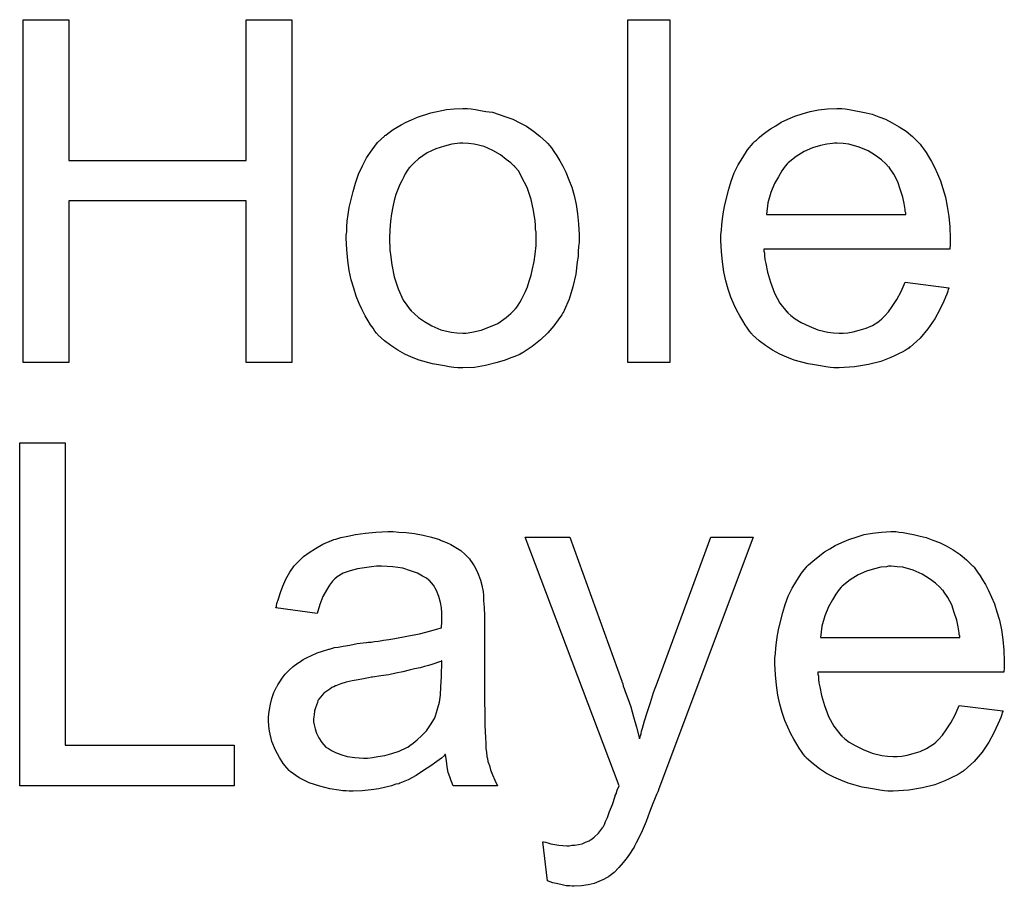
# Model space of a CAD drawing. Extents: x -1.5 to 9, y -3 to 5.
# Tile 298 of 368: x 4.933 to 5.163, y 1.05 to 1.252. Entities that reach past the tile are written whole.
import ezdxf

# ---------------------------------------------------------------- set-up
doc = ezdxf.new("R2010")
doc.units = 0
doc.layers.add('qfn16-30-34-a_mechanical_19', color=1, linetype='CONTINUOUS')

msp = doc.modelspace()

# ---------------------------------------------------------------- linework, layer by layer
at = {"layer": 'qfn16-30-34-a_mechanical_19', "color": 1}
for points in [[(4.996227, 1.171899), (4.985583, 1.171899), (4.985583, 1.209618), (4.944162, 1.209618), (4.944162, 1.171899), (4.933518, 1.171899), (4.933518, 1.251964), (4.944162, 1.251964), (4.944162, 1.219105), (4.985583, 1.219105), (4.985583, 1.251964), (4.996227, 1.251964), (4.996227, 1.171899)], [(5.084506, 1.171899), (5.074672, 1.171899), (5.074672, 1.251964), (5.084506, 1.251964), (5.084506, 1.171899)], [(5.038111, 1.231138), (5.039152, 1.231022), (5.040309, 1.230791), (5.041582, 1.230559), (5.043086, 1.230328), (5.04621, 1.229286), (5.047829, 1.228708), (5.049449, 1.227898), (5.051069, 1.227088), (5.052689, 1.225931), (5.054193, 1.224774), (5.055697, 1.223386), (5.055813, 1.22327), (5.056044, 1.223039), (5.056391, 1.222576), (5.056854, 1.221997), (5.057432, 1.221188), (5.058127, 1.220146), (5.058821, 1.218989), (5.059515, 1.217716), (5.060209, 1.216328), (5.060904, 1.214593), (5.061598, 1.212857), (5.062176, 1.21089), (5.062639, 1.208808), (5.062986, 1.206609), (5.063217, 1.204295), (5.063333, 1.20175), (5.063333, 1.201634), (5.063333, 1.201287), (5.063333, 1.200709), (5.063333, 1.199899), (5.063217, 1.198973), (5.063102, 1.197816), (5.063102, 1.196659), (5.06287, 1.195386), (5.062523, 1.192494), (5.061829, 1.189601), (5.061019, 1.186709), (5.059862, 1.184048), (5.059862, 1.183932), (5.059747, 1.183816), (5.059515, 1.183469), (5.059284, 1.183006), (5.058474, 1.18185), (5.057432, 1.180461), (5.056044, 1.178841), (5.054309, 1.177222), (5.052342, 1.175602), (5.050028, 1.174098), (5.049912, 1.174098), (5.049796, 1.173982), (5.049449, 1.173751), (5.048871, 1.173519), (5.048292, 1.173288), (5.047598, 1.173056), (5.045863, 1.172362), (5.043896, 1.171784), (5.041466, 1.171205), (5.038921, 1.170742), (5.036144, 1.170627), (5.034987, 1.170627), (5.034061, 1.170742), (5.03302, 1.170858), (5.031863, 1.171089), (5.030474, 1.171321), (5.029086, 1.171552), (5.025962, 1.172478), (5.024227, 1.173172), (5.022607, 1.173866), (5.020987, 1.174792), (5.019367, 1.175833), (5.017863, 1.17699), (5.016359, 1.178379), (5.016243, 1.178494), (5.016012, 1.178726), (5.015665, 1.179188), (5.015202, 1.179883), (5.014623, 1.180693), (5.014045, 1.181618), (5.013351, 1.182775), (5.012657, 1.184164), (5.011962, 1.185668), (5.011268, 1.187403), (5.01069, 1.189254), (5.010111, 1.191221), (5.009648, 1.193419), (5.009301, 1.195734), (5.00907, 1.198279), (5.008954, 1.20094), (5.008954, 1.201171), (5.008954, 1.201634), (5.00907, 1.202444), (5.00907, 1.203601), (5.009186, 1.204874), (5.009417, 1.206494), (5.009648, 1.208113), (5.010111, 1.209965), (5.010574, 1.211816), (5.011153, 1.213783), (5.011847, 1.215865), (5.012772, 1.217832), (5.013698, 1.219683), (5.014971, 1.221535), (5.016243, 1.22327), (5.017863, 1.224774), (5.017979, 1.22489), (5.01821, 1.225006), (5.018673, 1.225353), (5.019252, 1.225815), (5.019946, 1.226278), (5.020871, 1.226857), (5.021797, 1.227435), (5.022954, 1.228014), (5.024227, 1.228592), (5.025615, 1.229171), (5.028739, 1.230212), (5.032326, 1.231022), (5.034177, 1.231138), (5.036144, 1.231253), (5.037301, 1.231253), (5.038111, 1.231138)], [(5.125464, 1.231138), (5.12639, 1.231022), (5.127547, 1.230791), (5.128819, 1.230559), (5.130324, 1.230212), (5.131712, 1.229865), (5.133332, 1.229287), (5.134836, 1.228708), (5.136456, 1.227898), (5.138075, 1.226973), (5.139695, 1.225931), (5.141199, 1.224659), (5.142588, 1.22327), (5.142703, 1.223155), (5.142935, 1.222923), (5.143282, 1.22246), (5.143745, 1.221766), (5.144323, 1.220956), (5.144902, 1.220031), (5.145596, 1.218874), (5.14629, 1.217485), (5.146984, 1.215981), (5.147678, 1.214361), (5.148257, 1.21251), (5.148836, 1.210543), (5.149298, 1.208345), (5.149645, 1.206031), (5.149877, 1.203601), (5.149993, 1.20094), (5.149993, 1.200824), (5.149993, 1.200362), (5.149993, 1.199552), (5.149877, 1.198395), (5.106489, 1.198395), (5.106489, 1.198279), (5.106489, 1.197932), (5.106605, 1.197469), (5.106605, 1.196775), (5.106721, 1.195965), (5.106952, 1.195039), (5.107299, 1.192957), (5.107993, 1.190643), (5.108919, 1.188097), (5.110192, 1.185783), (5.111811, 1.183701), (5.111927, 1.183701), (5.112043, 1.183469), (5.112737, 1.182891), (5.113778, 1.182081), (5.115167, 1.181271), (5.117018, 1.180345), (5.119101, 1.179536), (5.121415, 1.178957), (5.122687, 1.178841), (5.124076, 1.178726), (5.125001, 1.178726), (5.126043, 1.178841), (5.127315, 1.179073), (5.128704, 1.17942), (5.130324, 1.179883), (5.131828, 1.180577), (5.133332, 1.181503), (5.133447, 1.181618), (5.134026, 1.182081), (5.13472, 1.182775), (5.13553, 1.183701), (5.136456, 1.184974), (5.137497, 1.186593), (5.138538, 1.188445), (5.139464, 1.190643), (5.149645, 1.18937), (5.149645, 1.189254), (5.14953, 1.189023), (5.149414, 1.18856), (5.149183, 1.187866), (5.148836, 1.187172), (5.148488, 1.186246), (5.147563, 1.184279), (5.146406, 1.182081), (5.144786, 1.179767), (5.142935, 1.177569), (5.140621, 1.175486), (5.140505, 1.175486), (5.140274, 1.175255), (5.139927, 1.175023), (5.139464, 1.174676), (5.13877, 1.174329), (5.138075, 1.173982), (5.13715, 1.173519), (5.136109, 1.173056), (5.134952, 1.172594), (5.133794, 1.172131), (5.130902, 1.171437), (5.127662, 1.170858), (5.124076, 1.170627), (5.122803, 1.170627), (5.121993, 1.170742), (5.120952, 1.170858), (5.119679, 1.17109), (5.118291, 1.171321), (5.116787, 1.171552), (5.113547, 1.172478), (5.111811, 1.173172), (5.110192, 1.173866), (5.108456, 1.174792), (5.106836, 1.175833), (5.105332, 1.17699), (5.103828, 1.178379), (5.103712, 1.178494), (5.103481, 1.178726), (5.103134, 1.179188), (5.102671, 1.179883), (5.102093, 1.180693), (5.101514, 1.181618), (5.10082, 1.182775), (5.100126, 1.184048), (5.099432, 1.185552), (5.098737, 1.187172), (5.098159, 1.189023), (5.09758, 1.19099), (5.097118, 1.193072), (5.09677, 1.195387), (5.096539, 1.197816), (5.096423, 1.200362), (5.096423, 1.200477), (5.096423, 1.201056), (5.096423, 1.20175), (5.096539, 1.202791), (5.096655, 1.204064), (5.09677, 1.205452), (5.097002, 1.207072), (5.097349, 1.208692), (5.098275, 1.212394), (5.098853, 1.214246), (5.099547, 1.216213), (5.100473, 1.218064), (5.101514, 1.219799), (5.102671, 1.221535), (5.103944, 1.223155), (5.10406, 1.22327), (5.104291, 1.223502), (5.104754, 1.223849), (5.105332, 1.224427), (5.106026, 1.225006), (5.106952, 1.2257), (5.107993, 1.22651), (5.109266, 1.227204), (5.110539, 1.228014), (5.112043, 1.228708), (5.113663, 1.229402), (5.115398, 1.229981), (5.117249, 1.230559), (5.119216, 1.230906), (5.121299, 1.231138), (5.123497, 1.231254), (5.124654, 1.231254), (5.125464, 1.231138)], [(5.036144, 1.223154), (5.035449, 1.223154), (5.034871, 1.223039), (5.033598, 1.222923), (5.031863, 1.22246), (5.029896, 1.221766), (5.027813, 1.22084), (5.025846, 1.219452), (5.024805, 1.218526), (5.02388, 1.217601), (5.02388, 1.217485), (5.023648, 1.217369), (5.023417, 1.217022), (5.02307, 1.21656), (5.022722, 1.215981), (5.022375, 1.215287), (5.021913, 1.214361), (5.02145, 1.213436), (5.020987, 1.212279), (5.020524, 1.211122), (5.020177, 1.209733), (5.01983, 1.208229), (5.019483, 1.206609), (5.019252, 1.204874), (5.019136, 1.202907), (5.01902, 1.20094), (5.01902, 1.200824), (5.01902, 1.200477), (5.01902, 1.199899), (5.019136, 1.199089), (5.019136, 1.198163), (5.019252, 1.197122), (5.019599, 1.194692), (5.020177, 1.191915), (5.021103, 1.189139), (5.02226, 1.186477), (5.02307, 1.185321), (5.02388, 1.184164), (5.023995, 1.184164), (5.024111, 1.183932), (5.024805, 1.183354), (5.025846, 1.182428), (5.027235, 1.181502), (5.02897, 1.180461), (5.031053, 1.179535), (5.033483, 1.178957), (5.034755, 1.178841), (5.036144, 1.178726), (5.036838, 1.178726), (5.037416, 1.178841), (5.038689, 1.179073), (5.040425, 1.17942), (5.042276, 1.180114), (5.044358, 1.18104), (5.046325, 1.182428), (5.047367, 1.183354), (5.048292, 1.184279), (5.048408, 1.184395), (5.048524, 1.184511), (5.048755, 1.184858), (5.049102, 1.185321), (5.049449, 1.185899), (5.049912, 1.186593), (5.050375, 1.187519), (5.050838, 1.188444), (5.0513, 1.189601), (5.051648, 1.190874), (5.05211, 1.192263), (5.052457, 1.193767), (5.052805, 1.195502), (5.053036, 1.197238), (5.053267, 1.199205), (5.053267, 1.201287), (5.053267, 1.201403), (5.053267, 1.20175), (5.053267, 1.202328), (5.053152, 1.203023), (5.053152, 1.203948), (5.053036, 1.204989), (5.052689, 1.207419), (5.05211, 1.209965), (5.051185, 1.212741), (5.049912, 1.215287), (5.049218, 1.21656), (5.048292, 1.217601), (5.048292, 1.217716), (5.048061, 1.217832), (5.047367, 1.218526), (5.046325, 1.219336), (5.044937, 1.220378), (5.043201, 1.221419), (5.041119, 1.222344), (5.038805, 1.222923), (5.037532, 1.223039), (5.036144, 1.223154)], [(5.123613, 1.223155), (5.122919, 1.223155), (5.122456, 1.223039), (5.121183, 1.222923), (5.119679, 1.222576), (5.117828, 1.221997), (5.115861, 1.221188), (5.11401, 1.220031), (5.112159, 1.218526), (5.111927, 1.218295), (5.111464, 1.217717), (5.110654, 1.216675), (5.109845, 1.215287), (5.108919, 1.213667), (5.108109, 1.211584), (5.107415, 1.209155), (5.107068, 1.206494), (5.139579, 1.206494), (5.139579, 1.206609), (5.139579, 1.206841), (5.139464, 1.207188), (5.139464, 1.207651), (5.139232, 1.209039), (5.138885, 1.210543), (5.138307, 1.212394), (5.137728, 1.21413), (5.136803, 1.215865), (5.135761, 1.21737), (5.135761, 1.217485), (5.13553, 1.217601), (5.134952, 1.218295), (5.13391, 1.219221), (5.132522, 1.220262), (5.130786, 1.221303), (5.128704, 1.222229), (5.126274, 1.222923), (5.125001, 1.223039), (5.123613, 1.223155)], [(4.943352, 1.082533), (4.982806, 1.082533), (4.982806, 1.073045), (4.932708, 1.073045), (4.932708, 1.15311), (4.943352, 1.15311), (4.943352, 1.082533)], [(5.021218, 1.132284), (5.022954, 1.132168), (5.024921, 1.131937), (5.026888, 1.131589), (5.028855, 1.131127), (5.030706, 1.130548), (5.030937, 1.130432), (5.031516, 1.130201), (5.032326, 1.129854), (5.033367, 1.129391), (5.034524, 1.128697), (5.035681, 1.128003), (5.036722, 1.127077), (5.037648, 1.126151), (5.037764, 1.126036), (5.037995, 1.125689), (5.038342, 1.12511), (5.038805, 1.124416), (5.039383, 1.123375), (5.039846, 1.122333), (5.040309, 1.121061), (5.040656, 1.119557), (5.040656, 1.119441), (5.040772, 1.119094), (5.040887, 1.1184), (5.041003, 1.117474), (5.041003, 1.116201), (5.041119, 1.114697), (5.041234, 1.11273), (5.041234, 1.110532), (5.041234, 1.097342), (5.041234, 1.097226), (5.041234, 1.096764), (5.041234, 1.09607), (5.041234, 1.095144), (5.041234, 1.094103), (5.041234, 1.09283), (5.04135, 1.090053), (5.04135, 1.087161), (5.041466, 1.084268), (5.041582, 1.082995), (5.041582, 1.081838), (5.041697, 1.080797), (5.041813, 1.079987), (5.041813, 1.079871), (5.041929, 1.079409), (5.042044, 1.078715), (5.042391, 1.077789), (5.042623, 1.076748), (5.043086, 1.075591), (5.043664, 1.074318), (5.044243, 1.073045), (5.033945, 1.073045), (5.03383, 1.073161), (5.033714, 1.073624), (5.033483, 1.074202), (5.033136, 1.075128), (5.032788, 1.076169), (5.032557, 1.077442), (5.032326, 1.07883), (5.032094, 1.080334), (5.031979, 1.080334), (5.031863, 1.080103), (5.031169, 1.079524), (5.030127, 1.078715), (5.028739, 1.077673), (5.027003, 1.076632), (5.025268, 1.075475), (5.023417, 1.074434), (5.02145, 1.073624), (5.021218, 1.073508), (5.020524, 1.073392), (5.019483, 1.073045), (5.01821, 1.072698), (5.01659, 1.072351), (5.014739, 1.07212), (5.012657, 1.071888), (5.010574, 1.071773), (5.009648, 1.071773), (5.008954, 1.071888), (5.008144, 1.071888), (5.007219, 1.072004), (5.005136, 1.072351), (5.002822, 1.072929), (5.000277, 1.073739), (4.997963, 1.074896), (4.99588, 1.0764), (4.995649, 1.076632), (4.99507, 1.07721), (4.99426, 1.078252), (4.993335, 1.07964), (4.992409, 1.081376), (4.991599, 1.083342), (4.991021, 1.085772), (4.990905, 1.086929), (4.990789, 1.088318), (4.990789, 1.088549), (4.990789, 1.089012), (4.990905, 1.089822), (4.991021, 1.090863), (4.991252, 1.092136), (4.991599, 1.093408), (4.992062, 1.094797), (4.992641, 1.09607), (4.992756, 1.096185), (4.992988, 1.096648), (4.99345, 1.097342), (4.994029, 1.098152), (4.994723, 1.099078), (4.995649, 1.100003), (4.996574, 1.100929), (4.997731, 1.101739), (4.997847, 1.101854), (4.99831, 1.102086), (4.998888, 1.102549), (4.999814, 1.103012), (5.000855, 1.103474), (5.002128, 1.104053), (5.003401, 1.104516), (5.004905, 1.104978), (5.00502, 1.104978), (5.005483, 1.105094), (5.006177, 1.105325), (5.007103, 1.105441), (5.00826, 1.105673), (5.009764, 1.105904), (5.0115, 1.106251), (5.013582, 1.106483), (5.013698, 1.106483), (5.014161, 1.106598), (5.014739, 1.106598), (5.015549, 1.106714), (5.016475, 1.10683), (5.017632, 1.107061), (5.018904, 1.107177), (5.020293, 1.107408), (5.02307, 1.107987), (5.026078, 1.108565), (5.028739, 1.109259), (5.030012, 1.109606), (5.031169, 1.109954), (5.031169, 1.110069), (5.031169, 1.110301), (5.031284, 1.110995), (5.031284, 1.111805), (5.031284, 1.112267), (5.031284, 1.112499), (5.031284, 1.112615), (5.031284, 1.11273), (5.031284, 1.113425), (5.031169, 1.114582), (5.030937, 1.115854), (5.03059, 1.117243), (5.030012, 1.118631), (5.029317, 1.119904), (5.028392, 1.120945), (5.028276, 1.121061), (5.027698, 1.121524), (5.026772, 1.121986), (5.025615, 1.12268), (5.023995, 1.123259), (5.022144, 1.123838), (5.01983, 1.124185), (5.017169, 1.1243), (5.016012, 1.1243), (5.014855, 1.124185), (5.013235, 1.123953), (5.011615, 1.123722), (5.00988, 1.123259), (5.00826, 1.12268), (5.006872, 1.121871), (5.006756, 1.121755), (5.006293, 1.121408), (5.005715, 1.120829), (5.00502, 1.119904), (5.004326, 1.118747), (5.003516, 1.117243), (5.002822, 1.115391), (5.002128, 1.113309), (4.992525, 1.114582), (4.992525, 1.114697), (4.992641, 1.114813), (4.992641, 1.11516), (4.992756, 1.115623), (4.993103, 1.116664), (4.993566, 1.118168), (4.994145, 1.119672), (4.994839, 1.121292), (4.995764, 1.122912), (4.996806, 1.124416), (4.996921, 1.124532), (4.997384, 1.124995), (4.998078, 1.125689), (4.999004, 1.126614), (5.000277, 1.12754), (5.001781, 1.128466), (5.003516, 1.129507), (5.005483, 1.130317), (5.005599, 1.130317), (5.005715, 1.130432), (5.006062, 1.130548), (5.006525, 1.130664), (5.007681, 1.131011), (5.009301, 1.131358), (5.011153, 1.131705), (5.013467, 1.132052), (5.015896, 1.132284), (5.018673, 1.132399), (5.019946, 1.132399), (5.021218, 1.132284)], [(5.081845, 1.07212), (5.081845, 1.072004), (5.08173, 1.071657), (5.081498, 1.071194), (5.081267, 1.070616), (5.08092, 1.069806), (5.080573, 1.06888), (5.079763, 1.066913), (5.078953, 1.064715), (5.078027, 1.062516), (5.077101, 1.06055), (5.076639, 1.05974), (5.076292, 1.05893), (5.076176, 1.058698), (5.075829, 1.05812), (5.07525, 1.05731), (5.074556, 1.056269), (5.073631, 1.055112), (5.072589, 1.053955), (5.071548, 1.052798), (5.070275, 1.051872), (5.070159, 1.051756), (5.069697, 1.051525), (5.069002, 1.051178), (5.067961, 1.050715), (5.066804, 1.050252), (5.065416, 1.049905), (5.063912, 1.049674), (5.062176, 1.049558), (5.061713, 1.049558), (5.061135, 1.049674), (5.060325, 1.049674), (5.059399, 1.049905), (5.058358, 1.050137), (5.057201, 1.050368), (5.055928, 1.050831), (5.054887, 1.059971), (5.055003, 1.059971), (5.055466, 1.059855), (5.056044, 1.05974), (5.056738, 1.059508), (5.05859, 1.059161), (5.060441, 1.059045), (5.061019, 1.059045), (5.061598, 1.059161), (5.062292, 1.059161), (5.064027, 1.059508), (5.064837, 1.059855), (5.065647, 1.060203), (5.065763, 1.060203), (5.065994, 1.060434), (5.066341, 1.060665), (5.066804, 1.061012), (5.067846, 1.061938), (5.068771, 1.063211), (5.068771, 1.063326), (5.069002, 1.063558), (5.069234, 1.064021), (5.069465, 1.064715), (5.069928, 1.06564), (5.070391, 1.067029), (5.071085, 1.068649), (5.071779, 1.070616), (5.071779, 1.070731), (5.072011, 1.071194), (5.072242, 1.072004), (5.072705, 1.073045), (5.050722, 1.131127), (5.061135, 1.131127), (5.073283, 1.097458), (5.073283, 1.097342), (5.073399, 1.097226), (5.073515, 1.096879), (5.073631, 1.096301), (5.073862, 1.095722), (5.074093, 1.095028), (5.074672, 1.093408), (5.075366, 1.091441), (5.07606, 1.089128), (5.076754, 1.086698), (5.077449, 1.084037), (5.077449, 1.084152), (5.077564, 1.084384), (5.07768, 1.084731), (5.077796, 1.085194), (5.077911, 1.085772), (5.078143, 1.086466), (5.078606, 1.088202), (5.079184, 1.090169), (5.079994, 1.092483), (5.080688, 1.094797), (5.081614, 1.097226), (5.094109, 1.131127), (5.103944, 1.131127), (5.081845, 1.07212)], [(5.138075, 1.132284), (5.139001, 1.132168), (5.140158, 1.131937), (5.141431, 1.131705), (5.142935, 1.131358), (5.144323, 1.131011), (5.145943, 1.130432), (5.147447, 1.129854), (5.149067, 1.129044), (5.150687, 1.128119), (5.152306, 1.127077), (5.153811, 1.125804), (5.155199, 1.124416), (5.155315, 1.1243), (5.155546, 1.124069), (5.155893, 1.123606), (5.156356, 1.122912), (5.156935, 1.122102), (5.157513, 1.121177), (5.158207, 1.12002), (5.158901, 1.118631), (5.159596, 1.117127), (5.16029, 1.115507), (5.160868, 1.113656), (5.161447, 1.111689), (5.16191, 1.109491), (5.162257, 1.107177), (5.162488, 1.104747), (5.162604, 1.102086), (5.162604, 1.10197), (5.162604, 1.101507), (5.162604, 1.100698), (5.162488, 1.099541), (5.119101, 1.099541), (5.119101, 1.099425), (5.119101, 1.099078), (5.119216, 1.098615), (5.119216, 1.097921), (5.119332, 1.097111), (5.119563, 1.096185), (5.11991, 1.094103), (5.120605, 1.091789), (5.12153, 1.089243), (5.122803, 1.086929), (5.124423, 1.084847), (5.124538, 1.084847), (5.124654, 1.084615), (5.125348, 1.084037), (5.12639, 1.083227), (5.127778, 1.082417), (5.129629, 1.081491), (5.131712, 1.080681), (5.134026, 1.080103), (5.135299, 1.079987), (5.136687, 1.079872), (5.137613, 1.079872), (5.138654, 1.079987), (5.139927, 1.080219), (5.141315, 1.080566), (5.142935, 1.081029), (5.144439, 1.081723), (5.145943, 1.082648), (5.146059, 1.082764), (5.146637, 1.083227), (5.147331, 1.083921), (5.148141, 1.084847), (5.149067, 1.086119), (5.150108, 1.087739), (5.15115, 1.08959), (5.152075, 1.091789), (5.162257, 1.090516), (5.162257, 1.0904), (5.162141, 1.090169), (5.162025, 1.089706), (5.161794, 1.089012), (5.161447, 1.088318), (5.1611, 1.087392), (5.160174, 1.085425), (5.159017, 1.083227), (5.157397, 1.080913), (5.155546, 1.078715), (5.153232, 1.076632), (5.153116, 1.076632), (5.152885, 1.076401), (5.152538, 1.076169), (5.152075, 1.075822), (5.151381, 1.075475), (5.150687, 1.075128), (5.149761, 1.074665), (5.14872, 1.074202), (5.147563, 1.073739), (5.146406, 1.073277), (5.143513, 1.072582), (5.140274, 1.072004), (5.136687, 1.071773), (5.135414, 1.071773), (5.134604, 1.071888), (5.133563, 1.072004), (5.13229, 1.072235), (5.130902, 1.072467), (5.129398, 1.072698), (5.126158, 1.073624), (5.124423, 1.074318), (5.122803, 1.075012), (5.121068, 1.075938), (5.119448, 1.076979), (5.117944, 1.078136), (5.11644, 1.079524), (5.116324, 1.07964), (5.116092, 1.079872), (5.115745, 1.080334), (5.115283, 1.081029), (5.114704, 1.081839), (5.114126, 1.082764), (5.113431, 1.083921), (5.112737, 1.085194), (5.112043, 1.086698), (5.111349, 1.088318), (5.11077, 1.090169), (5.110192, 1.092136), (5.109729, 1.094218), (5.109382, 1.096532), (5.10915, 1.098962), (5.109035, 1.101507), (5.109035, 1.101623), (5.109035, 1.102202), (5.109035, 1.102896), (5.10915, 1.103937), (5.109266, 1.10521), (5.109382, 1.106598), (5.109613, 1.108218), (5.10996, 1.109838), (5.110886, 1.11354), (5.111464, 1.115391), (5.112159, 1.117358), (5.113084, 1.11921), (5.114126, 1.120945), (5.115283, 1.122681), (5.116555, 1.1243), (5.116671, 1.124416), (5.116902, 1.124648), (5.117365, 1.124995), (5.117944, 1.125573), (5.118638, 1.126152), (5.119563, 1.126846), (5.120605, 1.127656), (5.121877, 1.12835), (5.12315, 1.12916), (5.124654, 1.129854), (5.126274, 1.130548), (5.12801, 1.131127), (5.129861, 1.131705), (5.131828, 1.132052), (5.13391, 1.132284), (5.136109, 1.132399), (5.137266, 1.132399), (5.138075, 1.132284)], [(5.136224, 1.1243), (5.13553, 1.1243), (5.135067, 1.124185), (5.133794, 1.124069), (5.13229, 1.123722), (5.130439, 1.123143), (5.128472, 1.122333), (5.126621, 1.121177), (5.12477, 1.119672), (5.124538, 1.119441), (5.124076, 1.118862), (5.123266, 1.117821), (5.122456, 1.116433), (5.12153, 1.114813), (5.12072, 1.11273), (5.120026, 1.110301), (5.119679, 1.10764), (5.152191, 1.10764), (5.152191, 1.107755), (5.152191, 1.107987), (5.152075, 1.108334), (5.152075, 1.108797), (5.151844, 1.110185), (5.151497, 1.111689), (5.150918, 1.11354), (5.15034, 1.115276), (5.149414, 1.117011), (5.148373, 1.118515), (5.148373, 1.118631), (5.148141, 1.118747), (5.147563, 1.119441), (5.146521, 1.120367), (5.145133, 1.121408), (5.143398, 1.122449), (5.141315, 1.123375), (5.138885, 1.124069), (5.137613, 1.124185), (5.136224, 1.1243)], [(5.031284, 1.102202), (5.031169, 1.102202), (5.031053, 1.102086), (5.030706, 1.10197), (5.030243, 1.101854), (5.029664, 1.101623), (5.02897, 1.101392), (5.02816, 1.10116), (5.027235, 1.100929), (5.026194, 1.100582), (5.024921, 1.10035), (5.023648, 1.100003), (5.022144, 1.099656), (5.020524, 1.099309), (5.018904, 1.098962), (5.017053, 1.098731), (5.015086, 1.098383), (5.014855, 1.098383), (5.014161, 1.098268), (5.013004, 1.098036), (5.011731, 1.097805), (5.010343, 1.097574), (5.008954, 1.097226), (5.007681, 1.096879), (5.006525, 1.096417), (5.006409, 1.096417), (5.006062, 1.096185), (5.005599, 1.095954), (5.005136, 1.095607), (5.003748, 1.094681), (5.002591, 1.093293), (5.002591, 1.093177), (5.002359, 1.092946), (5.002244, 1.092483), (5.002012, 1.091904), (5.001781, 1.09121), (5.001549, 1.090516), (5.001434, 1.08959), (5.001318, 1.088665), (5.001318, 1.088549), (5.001318, 1.08797), (5.001434, 1.087276), (5.001665, 1.086351), (5.002012, 1.085309), (5.002591, 1.084268), (5.003285, 1.083111), (5.004211, 1.08207), (5.004326, 1.081954), (5.004789, 1.081723), (5.005483, 1.08126), (5.006409, 1.080797), (5.007681, 1.080334), (5.009186, 1.079871), (5.010921, 1.07964), (5.013004, 1.079524), (5.013929, 1.079524), (5.015086, 1.07964), (5.016359, 1.079871), (5.017979, 1.080103), (5.019599, 1.080566), (5.021334, 1.081144), (5.02307, 1.081954), (5.023301, 1.08207), (5.023764, 1.082417), (5.024574, 1.082995), (5.025499, 1.083805), (5.026541, 1.084731), (5.027698, 1.085888), (5.028623, 1.087276), (5.029549, 1.08878), (5.029664, 1.088896), (5.02978, 1.089359), (5.030012, 1.090169), (5.030359, 1.09121), (5.030706, 1.092599), (5.030937, 1.094218), (5.031053, 1.096185), (5.031169, 1.098499), (5.031284, 1.102202)]]:
    msp.add_lwpolyline(points, dxfattribs=at)

doc.saveas('drawing.dxf')
